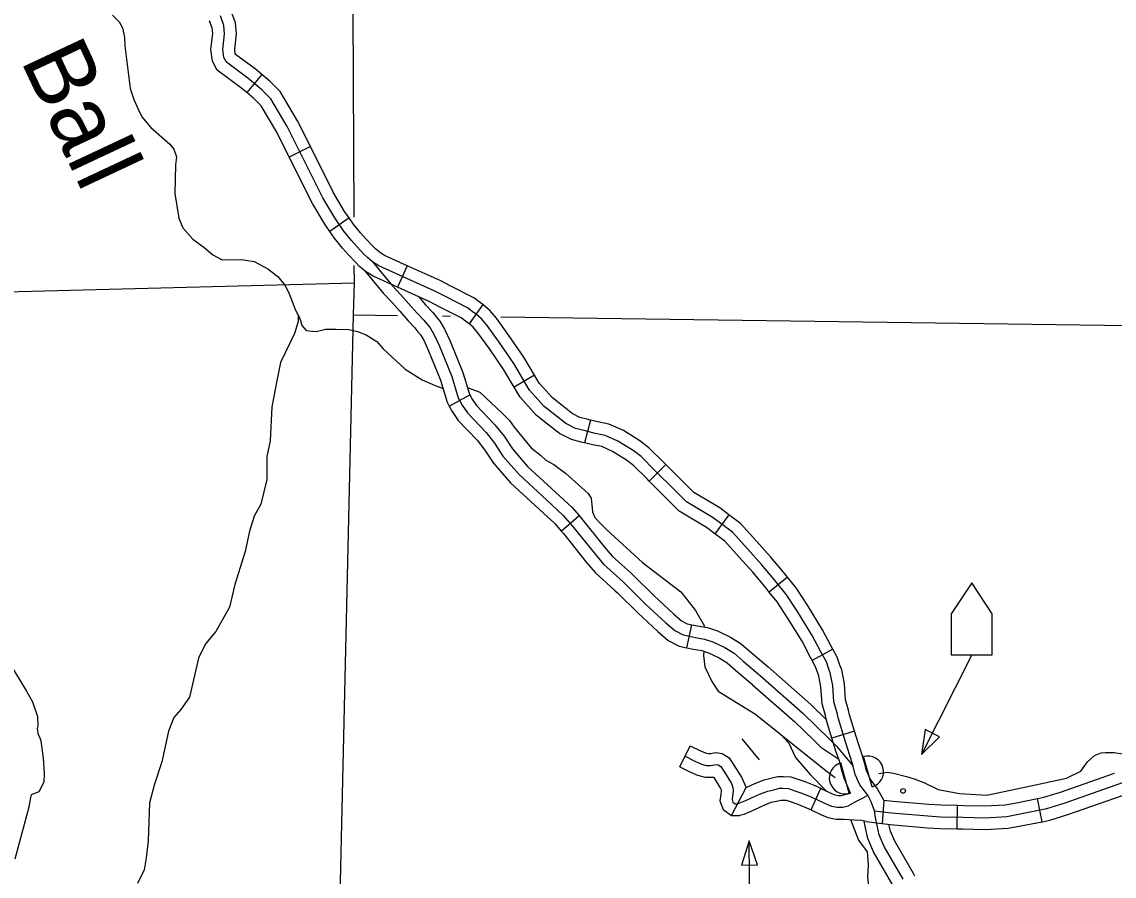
# Model space of a CAD drawing. Extents: x 0 to 3171, y 0 to 2059.
# Drawn here: x 1377.2 to 1493, y 970.2 to 1060.8 of the extents above; entities that cross this region are included whole.
import ezdxf

# ---------------------------------------------------------------- set-up
doc = ezdxf.new("R2010")
doc.units = 0
for name, color, linetype in [('Level 32', 7, 'Continuous'), ('Level 35', 7, 'Continuous'), ('Level 38', 7, 'Continuous'), ('Level 4', 7, 'Continuous'), ('Level 45', 7, 'Continuous'), ('Level 46', 7, 'Continuous'), ('Level 5', 7, 'Continuous'), ('Level 57', 7, 'Continuous')]:
    doc.layers.add(name, color=color, linetype=linetype)

msp = doc.modelspace()

# ---------------------------------------------------------------- linework, layer by layer
at = {"layer": 'Level 32'}
for p, q in [((1402.63, 1055.21), (1401.02, 1053.3)), ((1407.77, 1047.57), (1405.53, 1046.46)), ((1411.88, 1040.01), (1409.83, 1038.59)), ((1418.03, 1034.95), (1416.99, 1032.68)), ((1426.05, 1030.83), (1424.6, 1028.79)), ((1431.52, 1023.35), (1429.38, 1022.06)), ((1437.46, 1018.59), (1436.84, 1016.17)), ((1445.45, 1013.88), (1443.68, 1012.11)), ((1452.14, 1008.54), (1450.65, 1006.54)), ((1458.36, 1001.93), (1456.42, 1000.35)), ((1463.14, 994.3), (1460.96, 993.09)), ((1465.45, 985.61), (1463.06, 984.88)), ((1446.94, 981.83), (1448.04, 984.07)), ((1452.42, 976.67), (1453.95, 979.64)), ((1460.86, 977.28), (1461.88, 979.56)), ((1468.55, 978.31), (1468.37, 975.78)), ((1476.32, 975.27), (1476.38, 977.76)), ((1485.33, 976.02), (1484.84, 978.47))]:
    msp.add_line(p, q, dxfattribs=at)
for points in [[(1402.63, 1055.21), (1401.91, 1055.82), (1399.83, 1057.35), (1399.81, 1057.39), (1399.75, 1057.89), (1399.93, 1059.52), (1399.83, 1060.7), (1399.37, 1061.94), (1399.31, 1062.05)], [(1401.02, 1053.3), (1400.36, 1053.85), (1397.88, 1055.68), (1397.39, 1056.63), (1397.23, 1057.87), (1397.42, 1059.55), (1397.37, 1060.14), (1397.09, 1060.89), (1397.13, 1060.82)], [(1452.53, 1006.69), (1450.47, 1008.23), (1447.63, 1009.93), (1446.42, 1011.15), (1444.3, 1013.26), (1442.83, 1014.71), (1441.99, 1015.35), (1440.37, 1016.37), (1439.03, 1016.97), (1437.96, 1017.17), (1436.79, 1017.47), (1435.89, 1017.69), (1434.85, 1018.24), (1433.68, 1019.14), (1432.56, 1020.03), (1431.01, 1021.76), (1429.33, 1024.57), (1427.8, 1026.83), (1426.51, 1028.61), (1425.91, 1029.32), (1425.33, 1029.8), (1425.07, 1029.99), (1424.42, 1030.48), (1422.08, 1031.68), (1420.97, 1032.24), (1415.02, 1034.95), (1414.36, 1035.36), (1413.82, 1035.81), (1413.45, 1036.18), (1412.74, 1036.95), (1412.14, 1037.62), (1411.32, 1038.63), (1410.35, 1040.03), (1409.08, 1042.13), (1405.31, 1049.69), (1403.57, 1052.65), (1402.62, 1053.59), (1401.13, 1054.83), (1398.86, 1056.52), (1398.6, 1057.01), (1398.49, 1057.88), (1398.68, 1059.54), (1398.6, 1060.42), (1398.23, 1061.42)], [(1407.77, 1047.57), (1406.41, 1050.29), (1404.56, 1053.43), (1403.46, 1054.51), (1402.63, 1055.21)], [(1405.53, 1046.46), (1404.22, 1049.09), (1402.57, 1051.88), (1401.78, 1052.66), (1401.02, 1053.3)], [(1411.88, 1040.01), (1411.4, 1040.71), (1410.18, 1042.74), (1407.77, 1047.57)], [(1409.83, 1038.59), (1409.3, 1039.36), (1407.99, 1041.53), (1405.53, 1046.46)], [(1418.03, 1034.95), (1415.61, 1036.05), (1415.1, 1036.37), (1414.66, 1036.73), (1414.35, 1037.05), (1413.66, 1037.79), (1413.09, 1038.43), (1412.32, 1039.38), (1411.88, 1040.01)], [(1416.99, 1032.68), (1414.42, 1033.84), (1413.63, 1034.34), (1412.98, 1034.88), (1412.55, 1035.31), (1411.81, 1036.11), (1411.19, 1036.81), (1410.32, 1037.88), (1409.83, 1038.59)], [(1426.05, 1030.83), (1425.81, 1031), (1425.08, 1031.54), (1422.65, 1032.79), (1421.52, 1033.37), (1418.03, 1034.95)], [(1424.6, 1028.79), (1424.34, 1028.98), (1423.75, 1029.41), (1421.51, 1030.56), (1420.43, 1031.12), (1416.99, 1032.68)], [(1431.52, 1023.35), (1430.39, 1025.24), (1428.82, 1027.55), (1427.5, 1029.38), (1426.8, 1030.21), (1426.1, 1030.79), (1426.05, 1030.83)], [(1429.38, 1022.06), (1428.28, 1023.9), (1426.78, 1026.11), (1425.53, 1027.84), (1425.03, 1028.43), (1424.57, 1028.82), (1424.6, 1028.79)], [(1437.46, 1018.59), (1437.09, 1018.68), (1436.34, 1018.87), (1435.52, 1019.3), (1434.45, 1020.12), (1433.42, 1020.94), (1432.03, 1022.51), (1431.52, 1023.35)], [(1436.84, 1016.17), (1436.48, 1016.26), (1435.44, 1016.52), (1434.17, 1017.18), (1432.91, 1018.15), (1431.7, 1019.12), (1430, 1021.02), (1429.38, 1022.06)], [(1445.45, 1013.88), (1445.18, 1014.15), (1443.65, 1015.65), (1442.7, 1016.38), (1440.96, 1017.48), (1439.4, 1018.17), (1438.23, 1018.39), (1437.46, 1018.59)], [(1443.68, 1012.11), (1443.42, 1012.38), (1442.01, 1013.76), (1441.27, 1014.33), (1439.78, 1015.27), (1438.65, 1015.77), (1437.69, 1015.95), (1436.84, 1016.17)], [(1452.14, 1008.54), (1451.17, 1009.27), (1448.41, 1010.92), (1447.3, 1012.03), (1445.45, 1013.88)], [(1450.65, 1006.54), (1449.77, 1007.19), (1446.86, 1008.93), (1445.53, 1010.26), (1443.68, 1012.11)], [(1458.36, 1001.93), (1457.91, 1002.48), (1456.56, 1004.11), (1455.08, 1005.74), (1453.38, 1007.62), (1452.14, 1008.54)], [(1456.42, 1000.35), (1455.98, 1000.9), (1454.67, 1002.48), (1453.23, 1004.06), (1451.69, 1005.76), (1450.65, 1006.54)], [(1467.58, 977.18), (1467.43, 977.54), (1467.23, 978.13), (1466.85, 978.82), (1466.01, 979.94), (1465.54, 981.03), (1465.3, 981.91), (1465.04, 982.83), (1464.67, 983.9), (1463.71, 987.03), (1463.61, 987.55), (1463.26, 988.72), (1463.14, 990.47), (1462.89, 991.79), (1462.74, 992.18), (1462.47, 992.95), (1461.87, 994.02), (1460.98, 995.76), (1459.41, 998.3), (1458.26, 1000.07), (1456.94, 1001.69), (1455.61, 1003.29), (1454.16, 1004.9), (1452.53, 1006.69)], [(1463.14, 994.3), (1462.97, 994.61), (1462.06, 996.37), (1460.46, 998.97), (1459.27, 1000.81), (1458.36, 1001.93)], [(1460.96, 993.09), (1460.77, 993.43), (1459.89, 995.15), (1458.35, 997.64), (1457.25, 999.33), (1456.42, 1000.35)], [(1465.45, 985.61), (1464.93, 987.33), (1464.83, 987.85), (1464.5, 988.95), (1464.38, 990.63), (1464.1, 992.13), (1463.91, 992.61), (1463.61, 993.47), (1463.14, 994.3)], [(1463.06, 984.88), (1462.49, 986.73), (1462.39, 987.26), (1462.02, 988.5), (1461.9, 990.31), (1461.68, 991.45), (1461.57, 991.75), (1461.32, 992.43), (1460.96, 993.09)], [(1468.55, 978.31), (1467.9, 979.49), (1467.1, 980.57), (1466.72, 981.45), (1466.5, 982.24), (1466.23, 983.2), (1465.86, 984.28), (1465.45, 985.61)], [(1465.03, 979.05), (1464.36, 980.62), (1464.09, 981.57), (1463.85, 982.45), (1463.48, 983.51), (1463.06, 984.88)], [(1448.04, 984.07), (1449.04, 983.58), (1449.65, 983.31), (1449.95, 983.23), (1450.11, 983.23), (1450.21, 983.24), (1450.38, 983.28), (1450.79, 983.34), (1451.43, 983.26), (1452.18, 982.78), (1452.65, 982.02), (1453.47, 980.73), (1453.95, 979.64)], [(1447.49, 982.95), (1448.51, 982.45), (1449.23, 982.13), (1449.78, 981.98), (1450.18, 981.98), (1450.43, 982), (1450.62, 982.05), (1450.8, 982.08), (1451, 982.05), (1451.27, 981.88), (1451.59, 981.36), (1452.37, 980.14), (1452.56, 979.69), (1452.59, 979.27), (1452.51, 978.72), (1452.47, 978.37), (1452.56, 978.1), (1452.81, 977.92), (1453.06, 977.92), (1453.31, 978), (1454.01, 978.29), (1455.38, 978.92), (1456.25, 979.27), (1456.89, 979.41), (1457.49, 979.56), (1457.9, 979.56), (1458.45, 979.54), (1459.02, 979.34), (1459.77, 979.09), (1460.59, 978.77), (1461.54, 978.34), (1462.51, 977.87), (1463.03, 977.67), (1463.6, 977.55), (1464.2, 977.55), (1464.79, 977.7), (1465.59, 978.17), (1466.36, 978.54), (1466.85, 978.82)], [(1467.58, 977.18), (1469.37, 976.95), (1473.24, 976.63), (1474.59, 976.55), (1476.96, 976.5), (1479.3, 976.44), (1481.59, 976.57), (1482.85, 976.8), (1485.85, 977.4), (1487.69, 977.97), (1499.32, 982.07)], [(1446.94, 981.83), (1447.98, 981.32), (1448.81, 980.95), (1449.61, 980.73), (1450.24, 980.73), (1450.5, 980.75), (1450.53, 980.69), (1451.26, 979.55), (1451.33, 979.39), (1451.33, 979.31), (1451.28, 978.89), (1451.18, 978.24), (1451.52, 977.3), (1452.42, 976.67), (1453.25, 976.67), (1453.45, 976.73)], [(1453.95, 979.64), (1454.88, 980.07), (1455.87, 980.46), (1456.6, 980.63), (1457.34, 980.81), (1457.93, 980.81), (1458.69, 980.78), (1459.43, 980.52), (1460.2, 980.27), (1461.07, 979.92), (1461.88, 979.56)], [(1484.84, 978.47), (1485.54, 978.61), (1487.3, 979.16), (1493.02, 981.17)], [(1461.88, 979.56), (1462.06, 979.48), (1463, 979.02), (1463.39, 978.87), (1463.73, 978.8), (1464.04, 978.8), (1465.03, 979.05)], [(1485.33, 976.02), (1486.16, 976.19), (1488.08, 976.78), (1493.85, 978.81)], [(1453.45, 976.73), (1453.74, 976.82), (1454.51, 977.15), (1455.87, 977.77), (1456.62, 978.07), (1457.19, 978.2), (1457.64, 978.31), (1457.87, 978.31), (1458.21, 978.3), (1458.62, 978.16), (1459.34, 977.92), (1460.11, 977.61), (1460.86, 977.28)], [(1468.55, 978.31), (1469.5, 978.19), (1473.33, 977.88), (1474.64, 977.8), (1476.38, 977.76)], [(1476.38, 977.76), (1476.99, 977.75), (1479.28, 977.7), (1481.44, 977.81), (1482.62, 978.03), (1484.84, 978.47)], [(1460.86, 977.28), (1461.01, 977.21), (1462.01, 976.72), (1462.67, 976.47), (1463.47, 976.3), (1464.35, 976.3), (1465.38, 976.22), (1466.06, 976.17)], [(1466.7, 976.03), (1466.06, 976.17)], [(1466.7, 976.03), (1469.24, 975.71), (1473.15, 975.38), (1474.54, 975.3), (1476.32, 975.27)], [(1476.32, 975.27), (1476.93, 975.25), (1479.32, 975.19), (1481.73, 975.33), (1483.09, 975.57), (1485.33, 976.02)]]:
    msp.add_lwpolyline(points, dxfattribs=at)
at = {"layer": 'Level 35'}
for points in [[(1386.79, 1061.52), (1387.5, 1060.8), (1387.86, 1060.15), (1388.05, 1059.15), (1388.09, 1058.25), (1388.68, 1053.74), (1389.07, 1052.58), (1389.56, 1051.47)], [(1389.56, 1051.47), (1389.9, 1050.74), (1390.86, 1049.6), (1392.87, 1047.83), (1393.28, 1047.3), (1393.56, 1046.5), (1393.46, 1045.63), (1393.41, 1042.61), (1393.83, 1040), (1394.26, 1038.95), (1395.3, 1037.75), (1396.48, 1036.93), (1397.44, 1036.1), (1398.43, 1035.56), (1400.47, 1035.61), (1401.8, 1035.41), (1403.26, 1034.63), (1404.31, 1033.8), (1405.06, 1032.89), (1405.49, 1032.08), (1406.2, 1030.24), (1406.48, 1029.71), (1406.47, 1029.02), (1406.07, 1027.78), (1404.6, 1024.69), (1404.22, 1022.76), (1403.68, 1020), (1403.5, 1016.39), (1403.16, 1014.72), (1403.17, 1012.29), (1402.52, 1009.66), (1401.81, 1008.4), (1401.3, 1006.82), (1400.87, 1004.66), (1399.76, 1001.17), (1399.2, 998.76), (1397.75, 996.17), (1396.66, 994.87), (1395.91, 993.35)], [(1406.46, 1029.74), (1406.73, 1029.13), (1406.88, 1028.61), (1407.31, 1028.08), (1408.38, 1027.98), (1409.38, 1028.21), (1410.51, 1028.23), (1411.85, 1028.18), (1412.76, 1027.98), (1413.7, 1027.63), (1414.81, 1026.9), (1415.49, 1026.15), (1417.81, 1023.97), (1419.62, 1022.87), (1420.99, 1022.27), (1421.83, 1021.95)], [(1424.41, 1022.03), (1424.9, 1021.88), (1425.74, 1021.53), (1428.08, 1019.35), (1428.87, 1018.53), (1429.36, 1017.85), (1431.18, 1015.64), (1432.15, 1014.87), (1432.72, 1014.34), (1433.57, 1013.87), (1434.81, 1012.95), (1437.22, 1010.82), (1437.55, 1010.3), (1437.61, 1009.61), (1437.67, 1008.86), (1437.92, 1008.25), (1438.47, 1007.68), (1439.2, 1006.96), (1442.97, 1003.48), (1447.04, 1000.4), (1447.72, 999.53), (1448.58, 998.42), (1449.55, 996.74)], [(1449.47, 994.09), (1449.45, 993.65), (1449.57, 992.44), (1450.34, 990.88), (1451.01, 989.87), (1452.02, 989.2), (1454.96, 987.42), (1457.66, 985.25), (1458.48, 984.33), (1459.18, 982.82), (1460.76, 981.03), (1462.45, 979.29)], [(1395.91, 993.35), (1394.96, 989.21), (1394.02, 987.9), (1393.28, 987.05), (1392.72, 985.62), (1392.02, 982.38), (1391.26, 980.01), (1390.72, 978.03), (1390.57, 973.99), (1390.37, 972.17), (1390.14, 970.93), (1389.44, 969.45)], [(1468.04, 981.14), (1468.9, 981.28), (1469.6, 981.16), (1470.97, 980.8), (1471.78, 980.55), (1472.8, 980.17), (1474.32, 979.44), (1476.59, 979.01), (1479.48, 978.82), (1484.16, 979.83), (1487.91, 980.64), (1489.45, 981.36), (1490.15, 982.37), (1490.91, 983.03), (1491.59, 983.31), (1492.06, 983.35), (1492.98, 983.36), (1493.86, 983.22), (1494.71, 983.22), (1496.74, 983.99), (1500.99, 985.62)], [(1457.66, 985.25), (1462.26, 981.56), (1463.39, 980.69)], [(1465.02, 976.24), (1465.87, 974.05), (1466.8, 972.81), (1466.89, 971.46), (1466.84, 970.11), (1466.96, 968.99), (1467.29, 968.14), (1468.01, 967.09), (1469.48, 965.42), (1469.83, 964.54), (1469.85, 962.37), (1469.87, 961.25), (1470.21, 960.05), (1471.55, 956.78)]]:
    msp.add_lwpolyline(points, dxfattribs=at)
at = {"layer": 'Level 38'}
for p, q in [((1464.9, 979.04), (1464, 982.25)), ((1467.31, 979.71), (1466.41, 982.92))]:
    msp.add_line(p, q, dxfattribs=at)
for centre, start, end in [((1464.45, 980.64), 105.567, 285.567), ((1466.86, 981.31), 285.567, 105.567)]:
    msp.add_arc(centre, 1.67, start, end, dxfattribs=at)
at = {"layer": 'Level 4'}
for points in [[(1412.4, 1040.1), (1412.25, 1076.6)], [(1407.77, 762.76), (1407.82, 766.4), (1407.85, 768.98), (1409.03, 855.2), (1409.06, 857.13), (1410.35, 942.16), (1410.4, 944.98), (1412.35, 1029.76), (1412.43, 1033.12), (1412.42, 1034.99)]]:
    msp.add_lwpolyline(points, dxfattribs=at)
at = {"layer": 'Level 45'}
for p, q in [((1422.48, 1020.08), (1424.68, 1021.27)), ((1434.36, 1006.83), (1436.25, 1008.47)), ((1447.69, 994.45), (1448.2, 996.9))]:
    msp.add_line(p, q, dxfattribs=at)
for points in [[(1414.36, 1035.36), (1415.05, 1034.52), (1416.44, 1032.87), (1417.35, 1031.88), (1418.18, 1030.96), (1419.05, 1029.95), (1419.8, 1029.17), (1420.46, 1028.35), (1420.89, 1027.64), (1421.45, 1026.44), (1422.76, 1023.22), (1423.43, 1020.96), (1423.86, 1020.16), (1424.42, 1019.35), (1426.39, 1017.28), (1427.29, 1016.14), (1428.18, 1014.78), (1429.89, 1012.81), (1433.33, 1009.63), (1434.58, 1008.49), (1435.55, 1007.36), (1437.99, 1004.33), (1438.86, 1003.31), (1440.92, 1001.44), (1443.34, 999.04), (1445.44, 997.11), (1446.41, 996.28), (1447.3, 995.81), (1448.58, 995.54), (1449.56, 995.38), (1450.45, 995.08), (1451.72, 994.47), (1452.69, 993.87), (1453.66, 993.03), (1455.47, 991.48), (1459.97, 987.53), (1462.78, 984.81), (1463.53, 984.03), (1465.3, 981.91)], [(1413.5, 1034.43), (1415.5, 1032.04), (1416.43, 1031.04), (1417.24, 1030.14), (1418.13, 1029.11), (1418.86, 1028.35), (1419.17, 1027.95)], [(1419.22, 1031.67), (1419.98, 1030.8), (1420.75, 1029.99), (1421.13, 1029.51)], [(1421.13, 1029.51), (1421.48, 1029.06), (1421.99, 1028.23), (1422.59, 1026.94), (1423.94, 1023.64), (1424.59, 1021.44), (1424.68, 1021.27)], [(1419.17, 1027.95), (1419.43, 1027.63), (1419.78, 1027.05), (1420.3, 1025.94), (1421.58, 1022.81), (1422.27, 1020.48), (1422.48, 1020.08)], [(1424.68, 1021.27), (1424.92, 1020.82), (1425.39, 1020.14), (1427.33, 1018.1), (1428.3, 1016.87), (1429.18, 1015.54), (1429.97, 1014.62)], [(1422.48, 1020.08), (1422.79, 1019.5), (1423.45, 1018.56), (1425.44, 1016.46), (1426.27, 1015.41), (1427.18, 1014.03), (1428.08, 1012.98)], [(1429.97, 1014.62), (1430.79, 1013.68), (1434.18, 1010.55), (1435.48, 1009.36), (1436.25, 1008.47)], [(1428.08, 1012.98), (1428.99, 1011.94), (1432.49, 1008.71), (1433.68, 1007.61), (1434.36, 1006.83)], [(1436.25, 1008.47), (1436.51, 1008.17), (1438.95, 1005.12), (1439.76, 1004.18), (1441.78, 1002.35), (1442.09, 1002.04)], [(1434.36, 1006.83), (1434.59, 1006.56), (1437.02, 1003.53), (1437.96, 1002.43), (1440.06, 1000.53), (1440.33, 1000.27)], [(1442.09, 1002.04), (1444.2, 999.95), (1446.26, 998.04), (1447.11, 997.32), (1447.73, 997), (1448.2, 996.9)], [(1440.33, 1000.27), (1442.47, 998.14), (1444.61, 996.17), (1445.71, 995.24), (1446.87, 994.62), (1447.69, 994.45)], [(1448.2, 996.9), (1448.81, 996.77), (1449.87, 996.6), (1450.93, 996.24), (1452.32, 995.57), (1453.43, 994.88), (1454.47, 993.97), (1456.29, 992.43), (1456.3, 992.42)], [(1447.69, 994.45), (1448.36, 994.31), (1449.26, 994.17), (1449.98, 993.92), (1451.12, 993.37), (1451.95, 992.86), (1452.84, 992.08), (1454.66, 990.54), (1454.65, 990.54)], [(1456.3, 992.42), (1460.82, 988.45), (1462.53, 986.79)], [(1454.65, 990.54), (1459.12, 986.61), (1461.13, 984.67)], [(1461.13, 984.67), (1461.89, 983.93), (1463.78, 982.66)], [(1470.6, 969.91), (1468.59, 973.39), (1468.06, 974.63), (1467.84, 975.63), (1467.67, 976.45), (1467.58, 977.18)], [(1469.63, 969.07), (1469.51, 969.3), (1467.47, 972.83), (1466.87, 974.25), (1466.62, 975.36), (1466.47, 976.06)], [(1471.84, 970.25), (1471.69, 970.51), (1469.71, 973.95), (1469.26, 975.02), (1469.1, 975.72)]]:
    msp.add_lwpolyline(points, dxfattribs=at)
at = {"layer": 'Level 46'}
msp.add_lwpolyline([(1376.25, 992.18), (1377.67, 989.85), (1378.32, 988.72), (1378.83, 987.18), (1378.86, 986.18), (1378.82, 985.91), (1378.83, 985.66), (1378.89, 985.37), (1379.08, 984.92), (1379.21, 984.6), (1379.44, 982.74), (1379.54, 981.13), (1379.52, 980.22), (1379, 979.18), (1378.16, 978.88), (1378.09, 978.58), (1377.94, 977.57), (1376.45, 972.04)], dxfattribs=at)
at = {"layer": 'Level 5'}
for points in [[(1345.84, 1031.51), (1368.58, 1032.01), (1412.43, 1033.12)], [(1412.35, 1029.76), (1417, 1029.69)], [(1421.77, 1029.63), (1422.61, 1029.61)], [(1427.97, 1029.54), (1499.62, 1028.55)]]:
    msp.add_lwpolyline(points, dxfattribs=at)
at = {"layer": 'Level 57'}
for points in [[(1475.71, 993.7), (1480.05, 993.7), (1480.05, 998.04), (1477.88, 1001.35), (1475.71, 998.04)], [(1474.45, 985.03), (1472.94, 985.8), (1472.55, 983.14)], [(1453.46, 971.42), (1455.16, 971.44), (1454.28, 973.98)]]:
    msp.add_lwpolyline(points, close=True, dxfattribs=at)
for points in [[(1477.88, 993.7), (1472.55, 983.14)], [(1453.5, 984.79), (1455.33, 982.58)], [(1450.59, 963.18), (1454.36, 966.5), (1454.28, 973.98)]]:
    msp.add_lwpolyline(points, dxfattribs=at)
msp.add_circle((1470.6, 979.28), 0.25, dxfattribs=at)

# ---------------------------------------------------------------- texts
at = {"layer": 'Level 35'}
msp.add_text('Ball', height=7.04, rotation=295.1303, dxfattribs=at).set_placement((1377, 1056.76))

doc.saveas('drawing.dxf')
